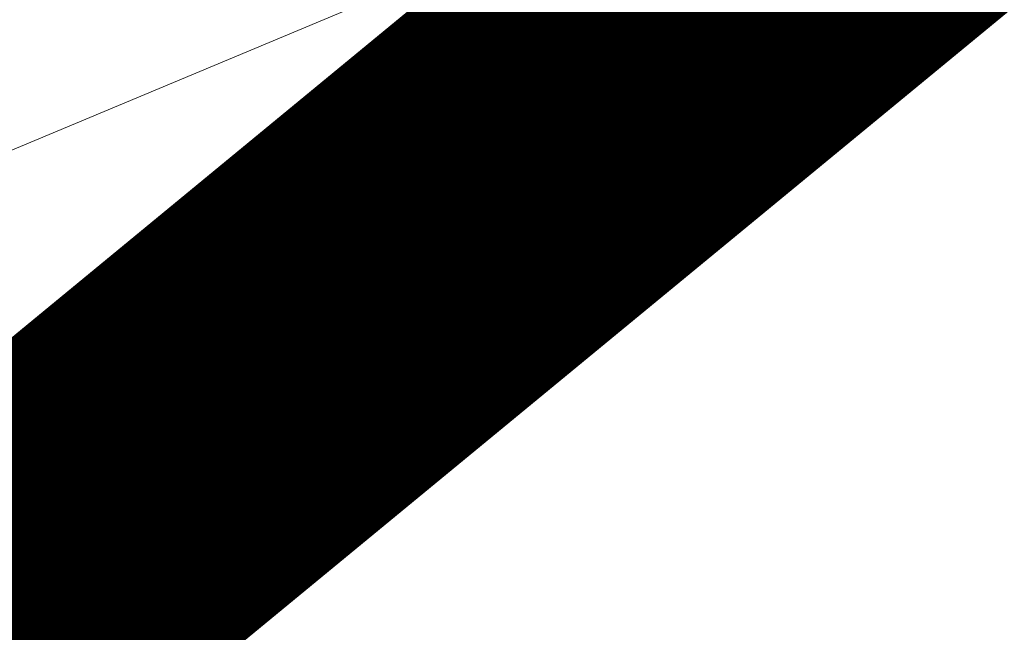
# Model space of a CAD drawing. Header units: metres. Extents: x 163628 to 167855, y 402678 to 405435.
# Tile 634 of 656: x 167408.6 to 167411.18, y 404870.61 to 404872.22. Entities that reach past the tile are written whole.
import ezdxf

# ---------------------------------------------------------------- set-up
doc = ezdxf.new("R2010")
doc.units = ezdxf.units.M
for name, color, linetype, lineweight in [('X-CA190022.004-UO-BGT_Ondergrond$0$GE_479_BTDGroenvoorziening_grasenkruida_GEM', 253, 'Continuous', 9), ('X-CA190022.004-UO-BGT_Ondergrond$0$GE_541_OWTOever_slootkant_Vlak_GEM', 253, 'Continuous', 9), ('X-CA190022.004-UO-DTM inmeting$0$B-WE-GW-WATERGANG_INSTEEK-G', 246, 'Continuous', 0)]:
    doc.layers.add(name, color=color, linetype=linetype, lineweight=lineweight)
doc.layers.add('X-CA190022.004-UO-KL_Wenstracé_v0.3$0$N-WE-KL-TRACE_WENSTRACE-G 1.0m', color=74, linetype='Continuous', lineweight=35, transparency=0.6)

msp = doc.modelspace()

# ---------------------------------------------------------------- linework, layer by layer
at = {"layer": 'X-CA190022.004-UO-BGT_Ondergrond$0$GE_479_BTDGroenvoorziening_grasenkruida_GEM', "flags": 128}
msp.add_lwpolyline([(167398.04, 404863.177), (167388.203, 404857.52), (167387.316, 404857.01), (167386.457, 404858.513), (167404.185, 404870.05), (167404.019, 404872.416), (167404.15, 404872.347), (167405.442, 404871.835), (167408.223, 404871.146), (167411.392, 404872.393), (167413.819, 404874.138), (167415.221, 404876.379), (167415.156, 404880.274), (167414.836, 404885.141), (167414.618, 404889.075), (167414.781, 404894.281), (167415.895, 404899.11), (167418.121, 404903.623), (167421.793, 404909.346), (167425.691, 404914.648), (167430.241, 404920.627), (167433.288, 404926.385), (167435.746, 404932.159)], dxfattribs=at)
at = {"layer": 'X-CA190022.004-UO-BGT_Ondergrond$0$GE_541_OWTOever_slootkant_Vlak_GEM', "flags": 128}
msp.add_lwpolyline([(167411.392, 404872.393), (167408.223, 404871.146), (167405.442, 404871.835), (167404.15, 404872.347)], dxfattribs=at)
at = {"layer": 'X-CA190022.004-UO-DTM inmeting$0$B-WE-GW-WATERGANG_INSTEEK-G'}
msp.add_polyline3d([(167440.111, 404947.032, 9.123), (167438.081, 404941.288, 9.108), (167436.599, 404935.863, 9.159), (167433.309, 404925.443, 9.277), (167429.782, 404919.816, 9.248), (167426.483, 404915.098, 9.204), (167422.059, 404910.18, 9.127), (167418.453, 404903.996, 9.132), (167416.167, 404899.488, 9.106), (167414.581, 404886.723, 8.876), (167415.592, 404880.084, 8.804), (167415.042, 404875.762, 8.846), (167412.159, 404873.189, 8.887), (167409.901, 404872.427, 8.824), (167408.384, 404871.793, 8.934)], dxfattribs=at)
at = {"layer": 'X-CA190022.004-UO-KL_Wenstracé_v0.3$0$N-WE-KL-TRACE_WENSTRACE-G 1.0m', "ltscale": 0.2, "const_width": 1, "flags": 128}
msp.add_lwpolyline([(167404.3135, 404867.3175), (167404.4193, 404867.398), (167405.1908, 404867.9921), (167405.9549, 404868.5931), (167406.7132, 404869.2024), (167407.206, 404869.6053), (167410.5604, 404872.3665), (167414.4207, 404875.5442)], dxfattribs=at)

doc.saveas('drawing.dxf')
